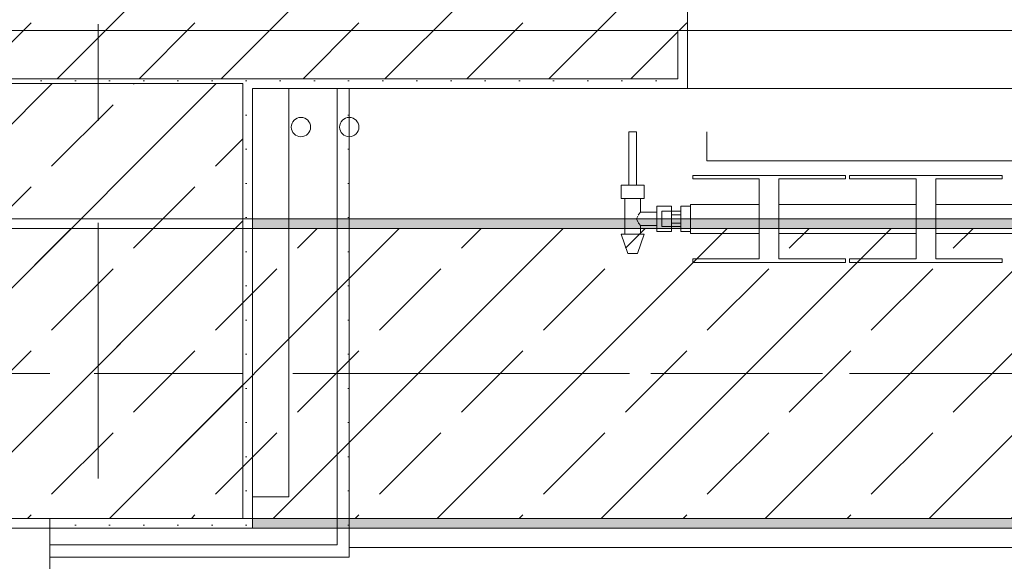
# Model space of a CAD drawing. Header units: metres. Extents: x -3.6 to 84.5, y -11 to 16.8.
# Tile 1047 of 1056: x 58.049 to 59.068, y 12.956 to 13.516. Entities that reach past the tile are written whole.
import ezdxf

# ---------------------------------------------------------------- set-up
doc = ezdxf.new("R2010")
doc.units = ezdxf.units.M
doc.header["$MEASUREMENT"] = 0
doc.linetypes.add('Achse', pattern=[0.2, 0.1, -0.05, 0, -0.05])
doc.linetypes.add('Strichlinie doppelt', pattern=[0.546806, 0.264583, -0.105833, 0.070556, -0.105833])
for name, color, linetype in [('301 - Elemente.Linie', 7, 'Continuous'), ('451 - Universal.Achsen Raster', 7, 'Continuous'), ('604 - Struktur.Wand Aussen', 7, 'Continuous'), ('606 - Struktur.Wand Innen Ausbau', 7, 'Continuous'), ('607 - Struktur.Stütze', 7, 'Continuous'), ('608 - Struktur.Träger', 7, 'Continuous'), ('653 - Abdeckung.TB Verkofferung', 7, 'Continuous'), ('801 - HKLSE.Heizung_ Klima_ Lüftung', 7, 'Continuous')]:
    doc.layers.add(name, color=color, linetype=linetype)
pattern_1 = [(45, (0, 0), (-0.08485281, 0.08485281), []), (45, (-0.04243, 0.04243), (-0.08485281, 0.08485281), [0.09, -0.03])]
pattern_2 = [(45, (0, 0), (-0.01767767, 0.01767767), [0, -0.025])]

msp = doc.modelspace()

# ---------------------------------------------------------------- hatches: boundary and pattern name
at = {"layer": '604 - Struktur.Wand Aussen', "linetype": 'Continuous', "lineweight": 0, "true_color": 0x000000}
h = msp.add_hatch(dxfattribs=at)
h.set_pattern_fill('Beton__Stahlbeton_0001', color=18, style=0, pattern_type=2)
h.set_pattern_definition(pattern_1)
h.paths.add_polyline_path([(57.56, 13.575), (57.55, 13.575), (57.55, 13.505), (57.56, 13.505), (57.56, 13.455), (58.73, 13.455), (58.73, 13.505), (58.74, 13.505), (58.74, 13.575), (58.73, 13.575), (58.7, 13.575), (58.7, 13.695), (57.59, 13.695), (57.59, 13.575)])
h = msp.add_hatch(dxfattribs=at)
h.set_pattern_fill('Gips_0001', color=18, style=0, pattern_type=2)
h.set_pattern_definition(pattern_2)
h.paths.add_polyline_path([(58.73, 13.445), (58.74, 13.445), (58.74, 13.505), (58.73, 13.505)])
h = msp.add_hatch(dxfattribs=at)
h.set_pattern_fill('Gips_0001', color=18, style=0, pattern_type=2)
h.set_pattern_definition(pattern_2)
h.paths.add_polyline_path([(58.29, 13.445), (58.73, 13.445), (58.73, 13.455), (58.29, 13.455)])
at = {"layer": '606 - Struktur.Wand Innen Ausbau', "linetype": 'Continuous', "lineweight": 0, "true_color": 0x000000}
h = msp.add_hatch(dxfattribs=at)
h.set_pattern_fill('Gips_0001', color=18, style=0, pattern_type=2)
h.set_pattern_definition(pattern_2)
h.paths.add_polyline_path([(58.39, 12.9725), (58.39, 13.445), (58.3775, 13.445), (58.3775, 12.9725)])
h = msp.add_hatch(dxfattribs=at)
h.set_pattern_fill('Gips_0001', color=18, style=0, pattern_type=2)
h.set_pattern_definition(pattern_2)
h.paths.add_polyline_path([(58.3775, 12.9725), (58.08, 12.9725), (58.08, 12.96), (58.3775, 12.96)])
h = msp.add_hatch(dxfattribs=at)
h.set_pattern_fill('Gips_0001', color=18, style=0, pattern_type=2)
h.set_pattern_definition(pattern_2)
h.paths.add_polyline_path([(58.3775, 12.9725), (58.39, 12.96), (58.39, 12.9725)])
h = msp.add_hatch(dxfattribs=at)
h.set_pattern_fill('Gips_0001', color=18, style=0, pattern_type=2)
h.set_pattern_definition(pattern_2)
h.paths.add_polyline_path([(58.3775, 12.9725), (58.3775, 12.96), (58.39, 12.96)])
at = {"layer": '607 - Struktur.Stütze', "linetype": 'Continuous', "lineweight": 0, "true_color": 0x000000}
h = msp.add_hatch(dxfattribs=at)
h.set_pattern_fill('Gips_0001', color=18, style=0, pattern_type=2)
h.set_pattern_definition(pattern_2)
h.paths.add_polyline_path([(57.97, 13.455), (57.97, 13.445), (57.98, 13.445), (57.98, 13.45), (58.28, 13.45), (58.28, 13.445), (58.29, 13.445), (58.29, 13.455)])
h = msp.add_hatch(dxfattribs=at)
h.set_pattern_fill('Beton__Stahlbeton_0001', color=18, style=0, pattern_type=2)
h.set_pattern_definition(pattern_1)
h.paths.add_polyline_path([(57.98, 13), (58.28, 13), (58.28, 13.45), (57.98, 13.45)])
h = msp.add_hatch(dxfattribs=at)
h.set_pattern_fill('Gips_0001', color=18, style=0, pattern_type=2)
h.set_pattern_definition(pattern_2)
h.paths.add_polyline_path([(58.08, 13), (58.08, 12.99), (58.29, 12.99), (58.29, 13.445), (58.28, 13.445), (58.28, 13)])
at = {"layer": '608 - Struktur.Träger', "linetype": 'Continuous', "lineweight": 0, "true_color": 0x000000}
h = msp.add_hatch(dxfattribs=at)
h.set_pattern_fill('Gips_0001', color=18, style=0, pattern_type=2)
h.set_pattern_definition(pattern_2)
h.paths.add_polyline_path([(61.57, 13.31), (58.29, 13.31), (58.29, 13.3), (61.57, 13.3)])
h = msp.add_hatch(dxfattribs=at)
h.set_pattern_fill('Beton__Stahlbeton_0001', color=18, style=0, pattern_type=2)
h.set_pattern_definition(pattern_1)
h.paths.add_polyline_path([(50.78, 13), (51.09, 13), (54.37, 13), (54.69, 13), (57.97, 13), (58.29, 13), (61.57, 13), (61.88, 13), (61.88, 13.3), (61.57, 13.3), (58.29, 13.3), (57.97, 13.3), (54.69, 13.3), (54.37, 13.3), (51.09, 13.3), (50.78, 13.3)])
h = msp.add_hatch(dxfattribs=at)
h.set_pattern_fill('Gips_0001', color=18, style=0, pattern_type=2)
h.set_pattern_definition(pattern_2)
h.paths.add_polyline_path([(58.29, 13), (58.29, 12.99), (61.57, 12.99), (61.57, 13)])

# ---------------------------------------------------------------- linework, layer by layer
at = {"layer": '301 - Elemente.Linie', "color": 7, "linetype": 'Continuous', "lineweight": 9}
for p, q in [((58.6806, 13.4), (58.6794, 13.4)), ((58.6794, 13.4), (58.6794, 13.345)), ((58.6834, 13.4), (58.6806, 13.4)), ((58.6863, 13.4), (58.6834, 13.4)), ((58.6874, 13.4), (58.6863, 13.4)), ((58.6874, 13.4), (58.6874, 13.345)), ((58.76, 13.37), (58.76, 13.4)), ((61.16, 13.37), (58.76, 13.37)), ((58.7455, 13.3513), (58.7455, 13.355)), ((58.7455, 13.355), (58.9037, 13.355)), ((58.9037, 13.355), (58.9037, 13.3513)), ((58.9037, 13.355), (58.9037, 13.3513)), ((58.9078, 13.3513), (58.9078, 13.355)), ((58.9078, 13.3513), (58.9078, 13.355)), ((58.9078, 13.355), (59.066, 13.355)), ((59.066, 13.355), (59.066, 13.3513)), ((59.066, 13.355), (59.066, 13.3513)), ((58.6774, 13.345), (58.6714, 13.345)), ((58.6714, 13.345), (58.6714, 13.331)), ((58.6894, 13.345), (58.6774, 13.345)), ((58.6806, 13.345), (58.6794, 13.345)), ((58.6834, 13.345), (58.6806, 13.345)), ((58.6863, 13.345), (58.6834, 13.345)), ((58.6874, 13.345), (58.6863, 13.345)), ((58.6954, 13.345), (58.6894, 13.345)), ((58.6954, 13.345), (58.6954, 13.331)), ((58.8144, 13.3513), (58.7455, 13.3513)), ((58.8144, 13.2688), (58.8144, 13.3513)), ((58.9037, 13.3513), (58.8347, 13.3513)), ((58.8347, 13.3513), (58.8347, 13.2688)), ((58.9768, 13.3513), (58.9078, 13.3513)), ((58.9768, 13.2688), (58.9768, 13.3513)), ((59.066, 13.3513), (58.9971, 13.3513)), ((58.9971, 13.3513), (58.9971, 13.2688)), ((58.6774, 13.331), (58.6714, 13.331)), ((58.6754, 13.331), (58.6754, 13.294)), ((58.6894, 13.331), (58.6774, 13.331)), ((58.6954, 13.331), (58.6894, 13.331)), ((58.6914, 13.331), (58.6914, 13.317)), ((58.7084, 13.323), (58.7084, 13.3165)), ((58.7084, 13.323), (58.7234, 13.323)), ((58.7234, 13.318), (58.7234, 13.323)), ((58.7234, 13.323), (58.7234, 13.3165)), ((58.7334, 13.323), (58.7334, 13.31)), ((58.7434, 13.323), (58.7334, 13.323)), ((58.7434, 13.325), (58.7434, 13.3206)), ((58.8144, 13.325), (58.7434, 13.325)), ((58.9768, 13.325), (58.8347, 13.325)), ((59.1391, 13.325), (58.9971, 13.325)), ((58.6887, 13.3129), (58.6873, 13.31)), ((58.6897, 13.3149), (58.6892, 13.3139)), ((58.6914, 13.317), (58.6897, 13.3149)), ((58.6914, 13.317), (58.7084, 13.317)), ((58.7084, 13.3165), (58.7084, 13.3035)), ((58.7134, 13.318), (58.7134, 13.3157)), ((58.7234, 13.318), (58.7134, 13.318)), ((58.7134, 13.3157), (58.7134, 13.31)), ((58.7234, 13.318), (58.7234, 13.3157)), ((58.7234, 13.318), (58.7234, 13.3157)), ((58.7234, 13.318), (58.7334, 13.318)), ((58.7234, 13.3165), (58.7234, 13.3143)), ((58.7234, 13.3157), (58.7234, 13.31)), ((58.7234, 13.3157), (58.7234, 13.3143)), ((58.7234, 13.3143), (58.7234, 13.31)), ((58.7334, 13.3143), (58.7234, 13.3143)), ((58.7434, 13.3206), (58.7434, 13.31)), ((58.6873, 13.31), (58.6887, 13.3071)), ((58.6892, 13.3061), (58.6897, 13.3051)), ((58.6897, 13.3051), (58.6914, 13.303)), ((58.6914, 13.303), (58.6914, 13.294)), ((58.6914, 13.303), (58.7084, 13.303)), ((58.7084, 13.3035), (58.7084, 13.297)), ((58.7134, 13.31), (58.7134, 13.3043)), ((58.7134, 13.3043), (58.7134, 13.302)), ((58.7234, 13.302), (58.7134, 13.302)), ((58.7234, 13.31), (58.7234, 13.3057)), ((58.7234, 13.31), (58.7234, 13.3043)), ((58.7334, 13.3057), (58.7234, 13.3057)), ((58.7234, 13.3057), (58.7234, 13.3035)), ((58.7234, 13.3057), (58.7234, 13.3043)), ((58.7234, 13.3043), (58.7234, 13.302)), ((58.7234, 13.3043), (58.7234, 13.302)), ((58.7234, 13.3035), (58.7234, 13.297)), ((58.7234, 13.297), (58.7234, 13.302)), ((58.7234, 13.302), (58.7334, 13.302)), ((58.7334, 13.31), (58.7334, 13.297)), ((58.7434, 13.31), (58.7434, 13.2994)), ((58.6749, 13.294), (58.6714, 13.294)), ((58.6714, 13.294), (58.6784, 13.274)), ((58.6834, 13.294), (58.6749, 13.294)), ((58.6919, 13.294), (58.6834, 13.294)), ((58.6954, 13.294), (58.6884, 13.274)), ((58.6954, 13.294), (58.6919, 13.294)), ((58.7084, 13.297), (58.7234, 13.297)), ((58.7434, 13.297), (58.7334, 13.297)), ((58.7434, 13.297), (58.7334, 13.297)), ((58.7434, 13.297), (58.7334, 13.297)), ((58.7434, 13.297), (58.7334, 13.297)), ((58.7434, 13.2994), (58.7434, 13.295)), ((58.8144, 13.295), (58.7434, 13.295)), ((58.9768, 13.295), (58.8347, 13.295)), ((59.1391, 13.295), (58.9971, 13.295)), ((58.6799, 13.274), (58.6784, 13.274)), ((58.6834, 13.274), (58.6799, 13.274)), ((58.687, 13.274), (58.6834, 13.274)), ((58.6884, 13.274), (58.687, 13.274)), ((58.7455, 13.265), (58.7455, 13.2688)), ((58.7455, 13.2688), (58.8144, 13.2688)), ((58.9037, 13.265), (58.7455, 13.265)), ((58.9037, 13.265), (58.7455, 13.265)), ((58.8347, 13.2688), (58.9037, 13.2688)), ((58.9037, 13.2688), (58.9037, 13.265)), ((58.9037, 13.2688), (58.9037, 13.265)), ((58.9078, 13.265), (58.9078, 13.2688)), ((58.9078, 13.265), (58.9078, 13.2688)), ((58.9078, 13.2688), (58.9768, 13.2688)), ((59.066, 13.265), (58.9078, 13.265)), ((59.066, 13.265), (58.9078, 13.265)), ((58.9971, 13.2688), (59.066, 13.2688)), ((59.066, 13.2688), (59.066, 13.265)), ((59.066, 13.2688), (59.066, 13.265))]:
    msp.add_line(p, q, dxfattribs=at)
at = {"layer": '451 - Universal.Achsen Raster', "color": 160, "linetype": 'Strichlinie doppelt', "lineweight": 9, "true_color": 0x3232ff}
for p, q in [((58.13, -10.585), (58.13, 16.355)), ((64.935, 13.15), (-3.175, 13.15))]:
    msp.add_line(p, q, dxfattribs=at)
at = {"layer": '604 - Struktur.Wand Aussen', "color": 7, "linetype": 'Continuous', "lineweight": 13}
for p, q in [((58.74, 13.575), (58.74, 13.505)), ((58.73, 13.455), (58.73, 13.505)), ((57.56, 13.455), (58.73, 13.455)), ((58.74, 13.445), (61.14, 13.445))]:
    msp.add_line(p, q, dxfattribs=at)
at = {"layer": '604 - Struktur.Wand Aussen', "color": 7, "linetype": 'Continuous', "lineweight": 5}
for p, q in [((58.73, 13.505), (58.74, 13.505)), ((58.74, 13.505), (58.74, 13.455)), ((58.74, 13.455), (58.74, 13.445)), ((58.73, 13.445), (58.74, 13.445))]:
    msp.add_line(p, q, dxfattribs=at)
at = {"layer": '604 - Struktur.Wand Aussen', "color": 7, "linetype": 'Continuous', "lineweight": 5, "flags": 128}
msp.add_lwpolyline([(58.29, 13.445), (58.73, 13.445)], dxfattribs=at)
at = {"layer": '606 - Struktur.Wand Innen Ausbau', "color": 7, "linetype": 'Continuous', "lineweight": 5}
for p, q in [((58.3775, 13.0225), (58.3775, 13.445)), ((58.3775, 12.9725), (58.3775, 13.0225)), ((58.3775, 12.9725), (58.3775, 13.0225)), ((58.08, 12.9725), (58.3275, 12.9725)), ((58.3275, 12.9725), (58.3775, 12.9725))]:
    msp.add_line(p, q, dxfattribs=at)
at = {"layer": '606 - Struktur.Wand Innen Ausbau', "color": 7, "linetype": 'Continuous', "lineweight": 13}
for p, q in [((58.08, 12.9725), (58.08, 13)), ((58.08, 12.9725), (58.08, 13)), ((58.08, 12.96), (58.08, 12.9725)), ((58.08, 12.96), (58.08, 12.9725))]:
    msp.add_line(p, q, dxfattribs=at)
at = {"layer": '606 - Struktur.Wand Innen Ausbau', "color": 7, "linetype": 'Continuous', "lineweight": 5, "flags": 128}
for points in [[(58.3275, 13.445), (58.3275, 13.0225)], [(58.3775, 13.445), (58.3275, 13.445)], [(58.39, 13.445), (58.3775, 13.445)], [(58.39, 12.9725), (58.39, 13.445)], [(58.3275, 13.0225), (58.29, 13.0225)], [(58.39, 12.96), (58.39, 12.9725)], [(58.08, 12.96), (58.39, 12.96)]]:
    msp.add_lwpolyline(points, dxfattribs=at)
at = {"layer": '606 - Struktur.Wand Innen Ausbau', "color": 7, "linetype": 'Continuous', "lineweight": 13, "flags": 128}
msp.add_lwpolyline([(58.08, 12.95), (58.08, 12.96)], dxfattribs=at)
at = {"layer": '607 - Struktur.Stütze', "color": 7, "linetype": 'Continuous', "lineweight": 13, "flags": 128}
msp.add_lwpolyline([(57.98, 13), (58.28, 13), (58.28, 13.45), (57.98, 13.45)], close=True, dxfattribs=at)
at = {"layer": '607 - Struktur.Stütze', "color": 7, "linetype": 'Continuous', "lineweight": 5, "flags": 128}
msp.add_lwpolyline([(58.08, 12.99), (58.29, 12.99), (58.29, 13.445)], dxfattribs=at)
at = {"layer": '608 - Struktur.Träger', "color": 7, "linetype": 'Continuous', "lineweight": 13}
for p, q in [((50.78, 13.31), (61.88, 13.31)), ((58.29, 13.3), (57.97, 13.3)), ((61.57, 13.3), (58.29, 13.3)), ((50.78, 12.99), (61.88, 12.99))]:
    msp.add_line(p, q, dxfattribs=at)
at = {"layer": '608 - Struktur.Träger', "color": 7, "linetype": 'Continuous', "lineweight": 5}
for p, q in [((58.29, 13.31), (58.29, 13.3)), ((61.57, 13.31), (58.29, 13.31)), ((58.29, 13), (58.29, 12.99)), ((61.57, 12.99), (58.29, 12.99))]:
    msp.add_line(p, q, dxfattribs=at)
at = {"layer": '608 - Struktur.Träger', "color": 7, "linetype": 'Achse', "lineweight": 9}
msp.add_line((50.78, 13.15), (61.88, 13.15), dxfattribs=at)
at = {"layer": '608 - Struktur.Träger', "color": 7, "linetype": 'Continuous', "lineweight": 13, "flags": 128}
msp.add_lwpolyline([(61.88, 13), (61.57, 13), (58.29, 13), (57.97, 13), (54.69, 13), (54.37, 13), (51.09, 13), (50.78, 13)], dxfattribs=at)
at = {"layer": '653 - Abdeckung.TB Verkofferung', "color": 7, "linetype": 'Continuous', "lineweight": 9}
msp.add_line((50.99, 13.505), (61.57, 13.505), dxfattribs=at)
at = {"layer": '653 - Abdeckung.TB Verkofferung', "color": 7, "linetype": 'Continuous', "lineweight": 5}
for p, q in [((61.57, 12.99), (58.39, 12.99)), ((61.57, 12.97), (58.39, 12.97)), ((58.39, 12.96), (58.08, 12.96))]:
    msp.add_line(p, q, dxfattribs=at)
at = {"layer": '653 - Abdeckung.TB Verkofferung', "color": 7, "linetype": 'Continuous', "lineweight": 5, "flags": 128}
for points in [[(58.39, 12.99), (58.39, 12.9725), (58.39, 12.97), (58.39, 12.96)], [(58.08, 12.96), (58.08, 12.943), (58.08, 12.9305)]]:
    msp.add_lwpolyline(points, dxfattribs=at)
at = {"layer": '801 - HKLSE.Heizung_ Klima_ Lüftung', "color": 7, "linetype": 'Continuous', "lineweight": 5}
for centre in [(58.34, 13.405), (58.39, 13.405)]:
    msp.add_circle(centre, 0.01, dxfattribs=at)

doc.saveas('drawing.dxf')
